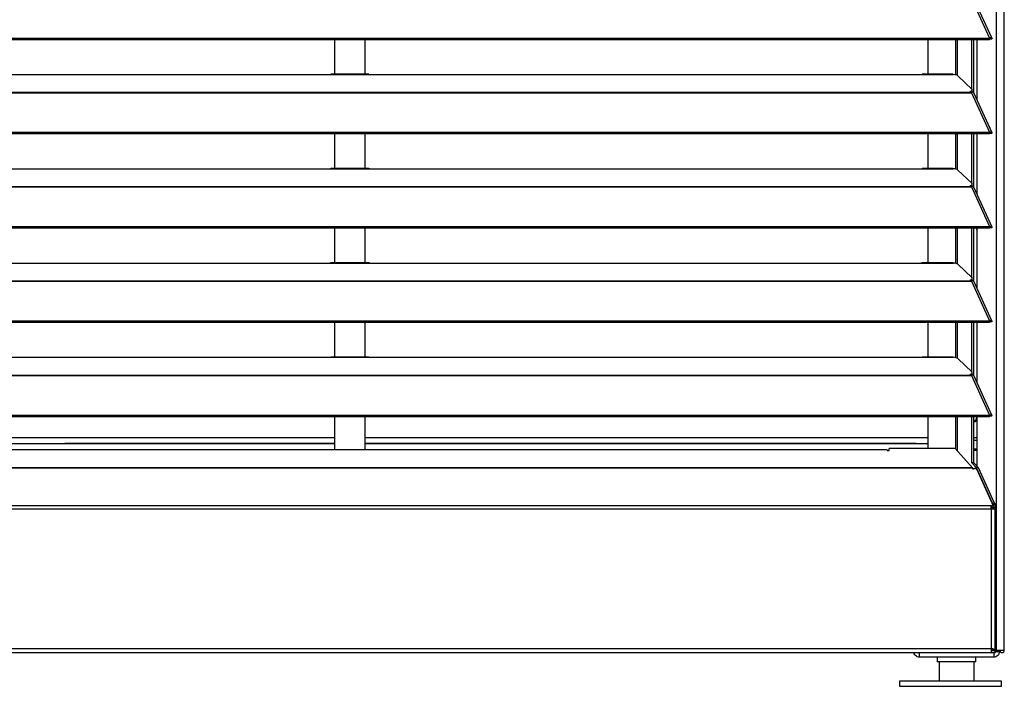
# Model space of a CAD drawing. Header units: millimetres. Extents: x 0 to 39025, y -31299 to 8400.
# Tile 305 of 373: x 14852 to 15335, y 1446 to 1773. Entities that reach past the tile are written whole.
import ezdxf

# ---------------------------------------------------------------- set-up
doc = ezdxf.new("R2010")
doc.units = ezdxf.units.MM

# ---------------------------------------------------------------- blocks, each defined once
blk = doc.blocks.new('*U56')
at = {"lineweight": 25}
for p, q in [((1118.1, 11.97), (1118.1, 2.5)), ((1135.1, 11.97), (1135.1, 2.5))]:
    blk.add_line(p, q, dxfattribs=at)
blk.add_lwpolyline([(1098.58, 0), (1148.6, 0), (1148.6, 2.5), (1098.58, 2.5)], close=True, dxfattribs=at)
for points in [[(1146.1, 17.6), (1146.1, 17.6), (1146.1, 1243.27), (1146.1, 1243.27)], [(1150, 17.6), (1150, 17.6), (1150, 1242.58), (1150, 1242.58)], [(1133.89, 337.34), (1133.89, 337.34), (1142.81, 317.92), (1142.81, 317.92)], [(1143.96, 317.94), (1143.96, 317.94), (1135.06, 337.33), (1135.06, 337.33)], [(184.7, 317.91), (184.7, 317.91), (1142.79, 317.91), (1142.79, 317.91)], [(184.7, 317.26), (184.7, 317.26), (1142.79, 317.26), (1142.79, 317.26)], [(821.5, 317.26), (821.5, 317.26), (821.5, 300.12), (821.5, 300.12)], [(836.5, 300.12), (836.5, 300.12), (836.5, 317.26), (836.5, 317.26)], [(1112.69, 300.12), (1112.69, 300.12), (1112.69, 317.26), (1112.69, 317.26)], [(1126.04, 317.26), (1126.04, 317.26), (1126.04, 299.88), (1126.04, 299.88)], [(1126.98, 299.54), (1126.98, 299.54), (1126.98, 317.26), (1126.98, 317.26)], [(1134.08, 292.81), (1134.08, 292.81), (1134.08, 317.26), (1134.08, 317.26)], [(1135.03, 291.09), (1135.03, 291.09), (1135.03, 317.26), (1135.03, 317.26)], [(1136.71, 287.49), (1136.71, 287.49), (1136.71, 317.26), (1136.71, 317.26)], [(1142.81, 317.92), (1142.81, 317.92), (1142.79, 317.91), (1142.79, 317.91)], [(1142.79, 317.26), (1142.79, 317.26), (1142.79, 317.91), (1142.79, 317.91)], [(1142.81, 317.26), (1142.81, 317.26), (1142.79, 317.26), (1142.79, 317.26)], [(1142.81, 317.26), (1142.81, 317.26), (1142.81, 317.92), (1142.81, 317.92)], [(1143.19, 317.57), (1143.19, 317.57), (1143.13, 317.55), (1143.13, 317.55)], [(1143.13, 317.55), (1143.13, 317.55), (1143.89, 317.54), (1143.89, 317.54)], [(247, 300.04), (247, 300.04), (818, 300.04), (818, 300.04)], [(818, 300.04), (818, 300.04), (840, 300.04), (840, 300.04)], [(838.31, 300.12), (838.31, 300.12), (819.66, 300.12), (819.66, 300.12)], [(840, 300.04), (840, 300.04), (1108, 300.04), (1108, 300.04)], [(1108, 300.04), (1108, 300.04), (1125, 300.04), (1125, 300.04)], [(1124.76, 300.12), (1124.76, 300.12), (1109.66, 300.12), (1109.66, 300.12)], [(1127.16, 299.41), (1127.16, 299.41), (1134.16, 292.73), (1134.16, 292.73)], [(184.7, 291.32), (184.7, 291.32), (1133.33, 291.32), (1133.33, 291.32)], [(184.7, 291.1), (184.7, 291.1), (1133.33, 291.1), (1133.33, 291.1)], [(1133.33, 291.76), (1133.33, 291.76), (1133.33, 291.32), (1133.33, 291.32)], [(1133.33, 291.1), (1133.33, 291.1), (1133.89, 291.1), (1133.89, 291.1)], [(1133.81, 291.1), (1133.81, 291.1), (1133.77, 291.15), (1133.77, 291.15)], [(1133.89, 291.11), (1133.89, 291.11), (1133.89, 291.1), (1133.89, 291.1)], [(1133.89, 291.1), (1133.89, 291.1), (1133.89, 291.11), (1133.89, 291.11)], [(1133.89, 291.1), (1133.89, 291.1), (1142.81, 271.68), (1142.81, 271.68)], [(1134.39, 291.28), (1134.39, 291.28), (1134.22, 291.45), (1134.22, 291.45)], [(1134.3, 291.68), (1134.3, 291.68), (1134.3, 292.44), (1134.3, 292.44)], [(1143.96, 271.7), (1143.96, 271.7), (1135.06, 291.09), (1135.06, 291.09)], [(184.7, 271.68), (184.7, 271.68), (1142.79, 271.68), (1142.79, 271.68)], [(184.7, 271.02), (184.7, 271.02), (1142.79, 271.02), (1142.79, 271.02)], [(821.5, 271.02), (821.5, 271.02), (821.5, 253.88), (821.5, 253.88)], [(836.5, 253.88), (836.5, 253.88), (836.5, 271.02), (836.5, 271.02)], [(1112.69, 253.88), (1112.69, 253.88), (1112.69, 271.02), (1112.69, 271.02)], [(1126.04, 271.02), (1126.04, 271.02), (1126.04, 253.65), (1126.04, 253.65)], [(1126.98, 253.3), (1126.98, 253.3), (1126.98, 271.02), (1126.98, 271.02)], [(1134.08, 246.57), (1134.08, 246.57), (1134.08, 271.02), (1134.08, 271.02)], [(1135.03, 244.85), (1135.03, 244.85), (1135.03, 271.02), (1135.03, 271.02)], [(1136.71, 241.25), (1136.71, 241.25), (1136.71, 271.02), (1136.71, 271.02)], [(1142.79, 271.02), (1142.79, 271.02), (1142.79, 271.68), (1142.79, 271.68)], [(1142.81, 271.68), (1142.81, 271.68), (1142.79, 271.68), (1142.79, 271.68)], [(1142.81, 271.03), (1142.81, 271.03), (1142.79, 271.02), (1142.79, 271.02)], [(1142.81, 271.03), (1142.81, 271.03), (1142.81, 271.68), (1142.81, 271.68)], [(1143.19, 271.33), (1143.19, 271.33), (1143.13, 271.31), (1143.13, 271.31)], [(1143.13, 271.31), (1143.13, 271.31), (1143.89, 271.31), (1143.89, 271.31)], [(247, 253.8), (247, 253.8), (818, 253.8), (818, 253.8)], [(818, 253.8), (818, 253.8), (840, 253.8), (840, 253.8)], [(838.31, 253.88), (838.31, 253.88), (819.66, 253.88), (819.66, 253.88)], [(840, 253.8), (840, 253.8), (1108, 253.8), (1108, 253.8)], [(1108, 253.8), (1108, 253.8), (1125, 253.8), (1125, 253.8)], [(1124.76, 253.88), (1124.76, 253.88), (1109.66, 253.88), (1109.66, 253.88)], [(1127.16, 253.18), (1127.16, 253.18), (1134.16, 246.5), (1134.16, 246.5)], [(184.7, 245.09), (184.7, 245.09), (1133.33, 245.09), (1133.33, 245.09)], [(184.7, 244.87), (184.7, 244.87), (1133.33, 244.87), (1133.33, 244.87)], [(1133.33, 245.53), (1133.33, 245.53), (1133.33, 245.09), (1133.33, 245.09)], [(1133.33, 244.87), (1133.33, 244.87), (1133.89, 244.87), (1133.89, 244.87)], [(1133.81, 244.87), (1133.81, 244.87), (1133.77, 244.92), (1133.77, 244.92)], [(1133.89, 244.87), (1133.89, 244.87), (1142.81, 225.44), (1142.81, 225.44)], [(1133.89, 244.87), (1133.89, 244.87), (1133.89, 244.87), (1133.89, 244.87)], [(1133.89, 244.87), (1133.89, 244.87), (1133.89, 244.87), (1133.89, 244.87)], [(1134.39, 245.04), (1134.39, 245.04), (1134.22, 245.22), (1134.22, 245.22)], [(1134.3, 245.45), (1134.3, 245.45), (1134.3, 246.21), (1134.3, 246.21)], [(1143.96, 225.46), (1143.96, 225.46), (1135.06, 244.86), (1135.06, 244.86)], [(184.7, 225.44), (184.7, 225.44), (1142.79, 225.44), (1142.79, 225.44)], [(184.7, 224.79), (184.7, 224.79), (1142.79, 224.79), (1142.79, 224.79)], [(821.5, 224.79), (821.5, 224.79), (821.5, 207.64), (821.5, 207.64)], [(836.5, 207.64), (836.5, 207.64), (836.5, 224.79), (836.5, 224.79)], [(1112.69, 207.64), (1112.69, 207.64), (1112.69, 224.79), (1112.69, 224.79)], [(1126.04, 224.79), (1126.04, 224.79), (1126.04, 207.41), (1126.04, 207.41)], [(1126.98, 207.06), (1126.98, 207.06), (1126.98, 224.79), (1126.98, 224.79)], [(1134.08, 200.34), (1134.08, 200.34), (1134.08, 224.79), (1134.08, 224.79)], [(1135.03, 198.61), (1135.03, 198.61), (1135.03, 224.79), (1135.03, 224.79)], [(1136.71, 195.02), (1136.71, 195.02), (1136.71, 224.79), (1136.71, 224.79)], [(1142.79, 224.79), (1142.79, 224.79), (1142.79, 225.44), (1142.79, 225.44)], [(1142.81, 225.44), (1142.81, 225.44), (1142.79, 225.44), (1142.79, 225.44)], [(1142.81, 224.79), (1142.81, 224.79), (1142.79, 224.79), (1142.79, 224.79)], [(1142.81, 224.79), (1142.81, 224.79), (1142.81, 225.44), (1142.81, 225.44)], [(1143.19, 225.1), (1143.19, 225.1), (1143.13, 225.07), (1143.13, 225.07)], [(1143.13, 225.07), (1143.13, 225.07), (1143.89, 225.07), (1143.89, 225.07)], [(247, 207.56), (247, 207.56), (818, 207.56), (818, 207.56)], [(818, 207.56), (818, 207.56), (840, 207.56), (840, 207.56)], [(838.31, 207.64), (838.31, 207.64), (819.66, 207.64), (819.66, 207.64)], [(840, 207.56), (840, 207.56), (1108, 207.56), (1108, 207.56)], [(1108, 207.56), (1108, 207.56), (1125, 207.56), (1125, 207.56)], [(1124.76, 207.64), (1124.76, 207.64), (1109.66, 207.64), (1109.66, 207.64)], [(1127.16, 206.95), (1127.16, 206.95), (1134.16, 200.26), (1134.16, 200.26)], [(184.7, 198.86), (184.7, 198.86), (1133.33, 198.86), (1133.33, 198.86)], [(184.7, 198.64), (184.7, 198.64), (1133.33, 198.64), (1133.33, 198.64)], [(1133.33, 199.29), (1133.33, 199.29), (1133.33, 198.86), (1133.33, 198.86)], [(1133.33, 198.64), (1133.33, 198.64), (1133.89, 198.64), (1133.89, 198.64)], [(1133.81, 198.64), (1133.81, 198.64), (1133.77, 198.68), (1133.77, 198.68)], [(1133.89, 198.64), (1133.89, 198.64), (1142.81, 179.21), (1142.81, 179.21)], [(1133.89, 198.64), (1133.89, 198.64), (1133.89, 198.64), (1133.89, 198.64)], [(1133.89, 198.64), (1133.89, 198.64), (1133.89, 198.64), (1133.89, 198.64)], [(1134.39, 198.81), (1134.39, 198.81), (1134.22, 198.98), (1134.22, 198.98)], [(1134.3, 199.21), (1134.3, 199.21), (1134.3, 199.98), (1134.3, 199.98)], [(1143.96, 179.23), (1143.96, 179.23), (1135.06, 198.62), (1135.06, 198.62)], [(184.7, 179.2), (184.7, 179.2), (1142.79, 179.2), (1142.79, 179.2)], [(1142.81, 179.21), (1142.81, 179.21), (1142.79, 179.2), (1142.79, 179.2)], [(1142.79, 178.55), (1142.79, 178.55), (1142.79, 179.2), (1142.79, 179.2)], [(1142.81, 178.55), (1142.81, 178.55), (1142.81, 179.21), (1142.81, 179.21)], [(1143.19, 178.86), (1143.19, 178.86), (1143.13, 178.84), (1143.13, 178.84)], [(1143.13, 178.84), (1143.13, 178.84), (1143.89, 178.84), (1143.89, 178.84)], [(184.7, 178.55), (184.7, 178.55), (1142.79, 178.55), (1142.79, 178.55)], [(821.5, 178.55), (821.5, 178.55), (821.5, 161.41), (821.5, 161.41)], [(836.5, 161.41), (836.5, 161.41), (836.5, 178.55), (836.5, 178.55)], [(1112.69, 161.41), (1112.69, 161.41), (1112.69, 178.55), (1112.69, 178.55)], [(1126.04, 178.55), (1126.04, 178.55), (1126.04, 161.18), (1126.04, 161.18)], [(1126.98, 160.83), (1126.98, 160.83), (1126.98, 178.55), (1126.98, 178.55)], [(1134.08, 154.11), (1134.08, 154.11), (1134.08, 178.55), (1134.08, 178.55)], [(1135.03, 152.38), (1135.03, 152.38), (1135.03, 178.55), (1135.03, 178.55)], [(1136.71, 148.78), (1136.71, 148.78), (1136.71, 178.55), (1136.71, 178.55)], [(1142.81, 178.55), (1142.81, 178.55), (1142.79, 178.55), (1142.79, 178.55)], [(247, 161.33), (247, 161.33), (818, 161.33), (818, 161.33)], [(818, 161.33), (818, 161.33), (840, 161.33), (840, 161.33)], [(838.31, 161.41), (838.31, 161.41), (819.66, 161.41), (819.66, 161.41)], [(840, 161.33), (840, 161.33), (1108, 161.33), (1108, 161.33)], [(1108, 161.33), (1108, 161.33), (1125, 161.33), (1125, 161.33)], [(1124.76, 161.41), (1124.76, 161.41), (1109.66, 161.41), (1109.66, 161.41)], [(1127.16, 160.71), (1127.16, 160.71), (1134.16, 154.03), (1134.16, 154.03)], [(184.7, 152.62), (184.7, 152.62), (1133.33, 152.62), (1133.33, 152.62)], [(184.7, 152.4), (184.7, 152.4), (1133.33, 152.4), (1133.33, 152.4)], [(1133.33, 153.05), (1133.33, 153.05), (1133.33, 152.62), (1133.33, 152.62)], [(1133.33, 152.4), (1133.33, 152.4), (1133.89, 152.4), (1133.89, 152.4)], [(1133.81, 152.4), (1133.81, 152.4), (1133.77, 152.44), (1133.77, 152.44)], [(1133.89, 152.41), (1133.89, 152.41), (1133.89, 152.4), (1133.89, 152.4)], [(1133.89, 152.4), (1133.89, 152.4), (1133.89, 152.41), (1133.89, 152.41)], [(1133.89, 152.4), (1133.89, 152.4), (1142.81, 132.97), (1142.81, 132.97)], [(1134.39, 152.58), (1134.39, 152.58), (1134.22, 152.75), (1134.22, 152.75)], [(1134.3, 152.97), (1134.3, 152.97), (1134.3, 153.74), (1134.3, 153.74)], [(1143.96, 133), (1143.96, 133), (1135.06, 152.38), (1135.06, 152.38)], [(184.7, 132.97), (184.7, 132.97), (1142.79, 132.97), (1142.79, 132.97)], [(184.7, 132.31), (184.7, 132.31), (1142.79, 132.31), (1142.79, 132.31)], [(821.5, 132.31), (821.5, 132.31), (821.5, 116), (821.5, 116)], [(836.5, 116), (836.5, 116), (836.5, 132.31), (836.5, 132.31)], [(1112.69, 116.66), (1112.69, 116.66), (1112.69, 132.31), (1112.69, 132.31)], [(1126.04, 132.31), (1126.04, 132.31), (1126.04, 116.49), (1126.04, 116.49)], [(1126.98, 116.15), (1126.98, 116.15), (1126.98, 132.31), (1126.98, 132.31)], [(1134.08, 109.58), (1134.08, 109.58), (1134.08, 132.31), (1134.08, 132.31)], [(1135.03, 109.58), (1135.03, 109.58), (1135.03, 132.31), (1135.03, 132.31)], [(1136.47, 131.92), (1136.47, 131.92), (1136.43, 132.31), (1136.43, 132.31)], [(1136.71, 107.86), (1136.71, 107.86), (1136.71, 132.31), (1136.71, 132.31)], [(1142.79, 132.31), (1142.79, 132.31), (1142.79, 132.97), (1142.79, 132.97)], [(1142.81, 132.97), (1142.81, 132.97), (1142.79, 132.97), (1142.79, 132.97)], [(1142.81, 132.32), (1142.81, 132.32), (1142.79, 132.31), (1142.79, 132.31)], [(1142.81, 132.32), (1142.81, 132.32), (1142.81, 132.97), (1142.81, 132.97)], [(1143.19, 132.63), (1143.19, 132.63), (1143.13, 132.61), (1143.13, 132.61)], [(1143.13, 132.61), (1143.13, 132.61), (1143.89, 132.61), (1143.89, 132.61)], [(272.5, 122.08), (272.5, 122.08), (821.5, 122.08), (821.5, 122.08)], [(836.5, 122.08), (836.5, 122.08), (1112.69, 122.08), (1112.69, 122.08)], [(1136.71, 121.88), (1136.71, 121.88), (1135.03, 121.88), (1135.03, 121.88)], [(1092.49, 116), (1092.49, 116), (277.11, 116), (277.11, 116)], [(279.51, 119.07), (279.51, 119.07), (821.5, 119.07), (821.5, 119.07)], [(688.76, 119.07), (688.76, 119.07), (689.12, 119.09), (689.12, 119.09)], [(821.5, 119.09), (821.5, 119.09), (689.13, 119.09), (689.13, 119.09)], [(689.13, 119.09), (689.13, 119.09), (689.13, 119.07), (689.13, 119.07)], [(1106.81, 119.09), (1106.81, 119.09), (836.5, 119.09), (836.5, 119.09)], [(836.5, 119.07), (836.5, 119.07), (1112.69, 119.07), (1112.69, 119.07)], [(1093.49, 115.59), (1093.49, 115.59), (1093.49, 116.66), (1093.49, 116.66)], [(1125.89, 116.66), (1125.89, 116.66), (1093.49, 116.66), (1093.49, 116.66)], [(1106.81, 119.09), (1106.81, 119.09), (1107.18, 119.07), (1107.18, 119.07)], [(1106.81, 119.07), (1106.81, 119.07), (1106.81, 119.09), (1106.81, 119.09)], [(1125.89, 116.66), (1125.89, 116.66), (1134.39, 107.2), (1134.39, 107.2)], [(1126.98, 115.44), (1126.98, 115.44), (1126.98, 116.15), (1126.98, 116.15)], [(1136.71, 120.47), (1136.71, 120.47), (1135.03, 120.47), (1135.03, 120.47)], [(1136.71, 116.23), (1136.71, 116.23), (1135.03, 116.23), (1135.03, 116.23)], [(1092.49, 115.9), (1092.49, 115.9), (277.11, 115.9), (277.11, 115.9)], [(1092.49, 115.9), (1092.49, 115.9), (1092.49, 115.59), (1092.49, 115.59)], [(1092.49, 115.59), (1092.49, 115.59), (1093.49, 115.59), (1093.49, 115.59)], [(1126.98, 115.63), (1126.98, 115.63), (1126.81, 115.63), (1126.81, 115.63)], [(1136.71, 115.63), (1136.71, 115.63), (1135.03, 115.63), (1135.03, 115.63)], [(1134.39, 107.2), (1134.39, 107.2), (184.7, 107.2), (184.7, 107.2)], [(1134.43, 106.93), (1134.43, 106.93), (184.7, 106.93), (184.7, 106.93)], [(1136.42, 107.2), (1136.42, 107.2), (1134.08, 109.58), (1134.08, 109.58)], [(1135.03, 109.58), (1135.03, 109.58), (1134.08, 109.58), (1134.08, 109.58)], [(1134.39, 107.2), (1134.39, 107.2), (1134.43, 106.93), (1134.43, 106.93)], [(1134.43, 106.93), (1134.43, 106.93), (1134.43, 106.64), (1134.43, 106.64)], [(1134.43, 106.64), (1134.43, 106.64), (1134.93, 106.64), (1134.93, 106.64)], [(1137.36, 107.2), (1137.36, 107.2), (1135.03, 109.58), (1135.03, 109.58)], [(1144.29, 89.83), (1144.29, 89.83), (1136.42, 107.2), (1136.42, 107.2)], [(1137.36, 107.2), (1137.36, 107.2), (1136.42, 107.2), (1136.42, 107.2)], [(1136.5, 106.32), (1136.5, 106.32), (1144.61, 88.54), (1144.61, 88.54)], [(1145.24, 89.83), (1145.24, 89.83), (1137.36, 107.2), (1137.36, 107.2)], [(1143.34, 88.54), (1143.34, 88.54), (192.51, 88.54), (192.51, 88.54)], [(1144.61, 88.54), (1144.61, 88.54), (1143.34, 88.54), (1143.34, 88.54)], [(1144.61, 87.72), (1144.61, 87.72), (1143.34, 87.72), (1143.34, 87.72)], [(1144.29, 89.83), (1144.29, 89.83), (1145.24, 89.83), (1145.24, 89.83)], [(1144.43, 89), (1144.43, 89), (1144.43, 88.94), (1144.43, 88.94)], [(1145.38, 89), (1145.38, 89), (1144.43, 89), (1144.43, 89)], [(1144.43, 87.72), (1144.43, 87.72), (1144.43, 87.17), (1144.43, 87.17)], [(1144.61, 87.72), (1144.61, 87.72), (1144.61, 88.54), (1144.61, 88.54)], [(1144.61, 87.82), (1144.61, 87.82), (1145.38, 87.82), (1145.38, 87.82)], [(1145.38, 89), (1145.38, 89), (1145.38, 87.82), (1145.38, 87.82)], [(1145.48, 17.65), (1145.48, 17.65), (1145.48, 87.61), (1145.48, 87.61)], [(1143.48, 86.9), (1143.48, 86.9), (192.51, 86.9), (192.51, 86.9)], [(1143.48, 86.9), (1143.48, 86.9), (1143.48, 18.56), (1143.48, 18.56)], [(192.51, 18.56), (192.51, 18.56), (1143.48, 18.56), (1143.48, 18.56)], [(192.51, 16.54), (192.51, 16.54), (1143.48, 16.54), (1143.48, 16.54)], [(1144.43, 17.65), (1144.43, 17.65), (1143.48, 17.65), (1143.48, 17.65)], [(1144.26, 17.6), (1144.26, 17.6), (1143.48, 17.6), (1143.48, 17.6)], [(1143.48, 17.55), (1143.48, 17.55), (1145.38, 17.55), (1145.38, 17.55)], [(1143.48, 16.54), (1143.48, 16.54), (1145.38, 16.54), (1145.38, 16.54)], [(1144.43, 17.94), (1144.43, 17.94), (1144.43, 17.65), (1144.43, 17.65)], [(1144.43, 17.65), (1144.43, 17.65), (1145.38, 17.65), (1145.38, 17.65)], [(1144.8, 17.6), (1144.8, 17.6), (1144.8, 17.55), (1144.8, 17.55)], [(1145.38, 17.55), (1145.38, 17.55), (1145.38, 16.54), (1145.38, 16.54)], [(1145.48, 16.63), (1145.48, 16.63), (1145.38, 16.61), (1145.38, 16.61)], [(1146.1, 17.6), (1146.1, 17.6), (1145.55, 17.6), (1145.55, 17.6)], [(1145.6, 17.6), (1145.6, 17.6), (1145.6, 17.05), (1145.6, 17.05)], [(1145.6, 17.05), (1145.6, 17.05), (1147.6, 17.05), (1147.6, 17.05)], [(1147.6, 17.6), (1147.6, 17.6), (1147.6, 17.05), (1147.6, 17.05)], [(1144.8, 14.23), (1144.8, 14.23), (1108.4, 14.23), (1108.4, 14.23)], [(1117.1, 14.23), (1117.1, 14.23), (1117.1, 11.97), (1117.1, 11.97)], [(1136.1, 11.97), (1136.1, 11.97), (1136.1, 14.23), (1136.1, 14.23)]]:
    blk.add_open_spline(points, degree=3, dxfattribs=at)
for points, knots in [([(1142.81, 317.92), (1142.81, 317.92), (1143.3, 318.12), (1143.3, 318.12), (1143.3, 318.12), (1143.71, 318.12), (1143.71, 318.12), (1143.71, 318.12), (1143.95, 317.96), (1143.95, 317.96), (1143.95, 317.96), (1143.97, 317.69), (1143.97, 317.69), (1143.97, 317.69), (1143.89, 317.54), (1143.89, 317.54)], [0, 0, 0, 0, 1, 1, 1, 2, 2, 2, 3, 3, 3, 4, 4, 4, 5, 5, 5, 5]), ([(1142.81, 317.26), (1142.81, 317.26), (1143.06, 317.51), (1143.06, 317.51), (1143.06, 317.51), (1143.22, 317.6), (1143.22, 317.6), (1143.22, 317.6), (1143.21, 317.59), (1143.21, 317.59)], [0, 0, 0, 0, 1, 1, 1, 2, 2, 2, 3, 3, 3, 3]), ([(818, 300.04), (818, 300.04), (819.12, 300.09), (819.12, 300.09), (819.12, 300.09), (819.66, 300.1), (819.66, 300.1)], [0, 0, 0, 0, 1, 1, 1, 2, 2, 2, 2]), ([(838.31, 300.1), (838.31, 300.1), (838.84, 300.09), (838.84, 300.09), (838.84, 300.09), (840, 300.04), (840, 300.04)], [0, 0, 0, 0, 1, 1, 1, 2, 2, 2, 2]), ([(1108, 300.04), (1108, 300.04), (1109.12, 300.09), (1109.12, 300.09), (1109.12, 300.09), (1109.66, 300.1), (1109.66, 300.1)], [0, 0, 0, 0, 1, 1, 1, 2, 2, 2, 2]), ([(1124.76, 300.09), (1124.76, 300.09), (1124.88, 300.1), (1124.88, 300.1), (1124.88, 300.1), (1124.96, 300.06), (1124.96, 300.06), (1124.96, 300.06), (1125, 300.04), (1125, 300.04)], [0, 0, 0, 0, 1, 1, 1, 2, 2, 2, 3, 3, 3, 3]), ([(1127.16, 299.41), (1127.16, 299.41), (1126.84, 299.63), (1126.84, 299.63), (1126.84, 299.63), (1126.34, 299.82), (1126.34, 299.82), (1126.34, 299.82), (1125.71, 299.95), (1125.71, 299.95), (1125.71, 299.95), (1125, 300.04), (1125, 300.04)], [0, 0, 0, 0, 1, 1, 1, 2, 2, 2, 3, 3, 3, 4, 4, 4, 4]), ([(1133.33, 291.76), (1133.33, 291.76), (1133.63, 291.86), (1133.63, 291.86), (1133.63, 291.86), (1133.88, 291.96), (1133.88, 291.96), (1133.88, 291.96), (1134.07, 292.08), (1134.07, 292.08), (1134.07, 292.08), (1134.21, 292.21), (1134.21, 292.21), (1134.21, 292.21), (1134.29, 292.34), (1134.29, 292.34), (1134.29, 292.34), (1134.3, 292.47), (1134.3, 292.47), (1134.3, 292.47), (1134.26, 292.61), (1134.26, 292.61), (1134.26, 292.61), (1134.16, 292.73), (1134.16, 292.73)], [0, 0, 0, 0, 1, 1, 1, 2, 2, 2, 3, 3, 3, 4, 4, 4, 5, 5, 5, 6, 6, 6, 7, 7, 7, 8, 8, 8, 8]), ([(1133.33, 291.32), (1133.33, 291.32), (1133.33, 291.31), (1133.33, 291.31), (1133.33, 291.31), (1133.33, 291.29), (1133.33, 291.29), (1133.33, 291.29), (1133.33, 291.26), (1133.33, 291.26), (1133.33, 291.26), (1133.33, 291.23), (1133.33, 291.23), (1133.33, 291.23), (1133.33, 291.2), (1133.33, 291.2), (1133.33, 291.2), (1133.33, 291.17), (1133.33, 291.17), (1133.33, 291.17), (1133.33, 291.14), (1133.33, 291.14), (1133.33, 291.14), (1133.33, 291.1), (1133.33, 291.1)], [0, 0, 0, 0, 1, 1, 1, 2, 2, 2, 3, 3, 3, 4, 4, 4, 5, 5, 5, 6, 6, 6, 7, 7, 7, 8, 8, 8, 8]), ([(1134.3, 291.68), (1134.3, 291.68), (1134.29, 291.57), (1134.29, 291.57), (1134.29, 291.57), (1134.21, 291.44), (1134.21, 291.44), (1134.21, 291.44), (1134.07, 291.32), (1134.07, 291.32), (1134.07, 291.32), (1133.88, 291.2), (1133.88, 291.2), (1133.88, 291.2), (1133.67, 291.1), (1133.67, 291.1)], [0, 0, 0, 0, 1, 1, 1, 2, 2, 2, 3, 3, 3, 4, 4, 4, 5, 5, 5, 5]), ([(1135.04, 291.08), (1135.04, 291.08), (1134.95, 291.22), (1134.95, 291.22), (1134.95, 291.22), (1134.62, 291.32), (1134.62, 291.32), (1134.62, 291.32), (1134.17, 291.24), (1134.17, 291.24), (1134.17, 291.24), (1133.89, 291.11), (1133.89, 291.11)], [0, 0, 0, 0, 1, 1, 1, 2, 2, 2, 3, 3, 3, 4, 4, 4, 4]), ([(1142.81, 271.68), (1142.81, 271.68), (1143.3, 271.88), (1143.3, 271.88), (1143.3, 271.88), (1143.71, 271.89), (1143.71, 271.89), (1143.71, 271.89), (1143.95, 271.73), (1143.95, 271.73), (1143.95, 271.73), (1143.97, 271.45), (1143.97, 271.45), (1143.97, 271.45), (1143.89, 271.31), (1143.89, 271.31)], [0, 0, 0, 0, 1, 1, 1, 2, 2, 2, 3, 3, 3, 4, 4, 4, 5, 5, 5, 5]), ([(1142.81, 271.03), (1142.81, 271.03), (1143.06, 271.28), (1143.06, 271.28), (1143.06, 271.28), (1143.22, 271.37), (1143.22, 271.37), (1143.22, 271.37), (1143.21, 271.35), (1143.21, 271.35)], [0, 0, 0, 0, 1, 1, 1, 2, 2, 2, 3, 3, 3, 3]), ([(818, 253.8), (818, 253.8), (819.12, 253.85), (819.12, 253.85), (819.12, 253.85), (819.66, 253.86), (819.66, 253.86)], [0, 0, 0, 0, 1, 1, 1, 2, 2, 2, 2]), ([(838.31, 253.86), (838.31, 253.86), (838.84, 253.86), (838.84, 253.86), (838.84, 253.86), (840, 253.8), (840, 253.8)], [0, 0, 0, 0, 1, 1, 1, 2, 2, 2, 2]), ([(1108, 253.8), (1108, 253.8), (1109.12, 253.85), (1109.12, 253.85), (1109.12, 253.85), (1109.66, 253.86), (1109.66, 253.86)], [0, 0, 0, 0, 1, 1, 1, 2, 2, 2, 2]), ([(1124.76, 253.86), (1124.76, 253.86), (1124.88, 253.86), (1124.88, 253.86), (1124.88, 253.86), (1124.96, 253.82), (1124.96, 253.82), (1124.96, 253.82), (1125, 253.8), (1125, 253.8)], [0, 0, 0, 0, 1, 1, 1, 2, 2, 2, 3, 3, 3, 3]), ([(1127.16, 253.18), (1127.16, 253.18), (1126.84, 253.4), (1126.84, 253.4), (1126.84, 253.4), (1126.34, 253.58), (1126.34, 253.58), (1126.34, 253.58), (1125.71, 253.72), (1125.71, 253.72), (1125.71, 253.72), (1125, 253.8), (1125, 253.8)], [0, 0, 0, 0, 1, 1, 1, 2, 2, 2, 3, 3, 3, 4, 4, 4, 4]), ([(1133.33, 245.53), (1133.33, 245.53), (1133.63, 245.62), (1133.63, 245.62), (1133.63, 245.62), (1133.88, 245.73), (1133.88, 245.73), (1133.88, 245.73), (1134.07, 245.84), (1134.07, 245.84), (1134.07, 245.84), (1134.21, 245.97), (1134.21, 245.97), (1134.21, 245.97), (1134.29, 246.11), (1134.29, 246.11), (1134.29, 246.11), (1134.3, 246.23), (1134.3, 246.23), (1134.3, 246.23), (1134.26, 246.37), (1134.26, 246.37), (1134.26, 246.37), (1134.16, 246.5), (1134.16, 246.5)], [0, 0, 0, 0, 1, 1, 1, 2, 2, 2, 3, 3, 3, 4, 4, 4, 5, 5, 5, 6, 6, 6, 7, 7, 7, 8, 8, 8, 8]), ([(1133.33, 245.09), (1133.33, 245.09), (1133.33, 245.07), (1133.33, 245.07), (1133.33, 245.07), (1133.33, 245.05), (1133.33, 245.05), (1133.33, 245.05), (1133.33, 245.02), (1133.33, 245.02), (1133.33, 245.02), (1133.33, 245), (1133.33, 245), (1133.33, 245), (1133.33, 244.97), (1133.33, 244.97), (1133.33, 244.97), (1133.33, 244.94), (1133.33, 244.94), (1133.33, 244.94), (1133.33, 244.91), (1133.33, 244.91), (1133.33, 244.91), (1133.33, 244.87), (1133.33, 244.87)], [0, 0, 0, 0, 1, 1, 1, 2, 2, 2, 3, 3, 3, 4, 4, 4, 5, 5, 5, 6, 6, 6, 7, 7, 7, 8, 8, 8, 8]), ([(1134.3, 245.45), (1134.3, 245.45), (1134.29, 245.34), (1134.29, 245.34), (1134.29, 245.34), (1134.21, 245.21), (1134.21, 245.21), (1134.21, 245.21), (1134.07, 245.09), (1134.07, 245.09), (1134.07, 245.09), (1133.88, 244.97), (1133.88, 244.97), (1133.88, 244.97), (1133.67, 244.87), (1133.67, 244.87)], [0, 0, 0, 0, 1, 1, 1, 2, 2, 2, 3, 3, 3, 4, 4, 4, 5, 5, 5, 5]), ([(1135.04, 244.84), (1135.04, 244.84), (1134.95, 244.99), (1134.95, 244.99), (1134.95, 244.99), (1134.62, 245.09), (1134.62, 245.09), (1134.62, 245.09), (1134.17, 245), (1134.17, 245), (1134.17, 245), (1133.89, 244.87), (1133.89, 244.87)], [0, 0, 0, 0, 1, 1, 1, 2, 2, 2, 3, 3, 3, 4, 4, 4, 4]), ([(1136.09, 224.79), (1136.09, 224.79), (1136.19, 224.56), (1136.19, 224.56), (1136.19, 224.56), (1136.71, 223.66), (1136.71, 223.66)], [0, 0, 0, 0, 1, 1, 1, 2, 2, 2, 2]), ([(1142.81, 225.44), (1142.81, 225.44), (1143.3, 225.65), (1143.3, 225.65), (1143.3, 225.65), (1143.71, 225.65), (1143.71, 225.65), (1143.71, 225.65), (1143.95, 225.49), (1143.95, 225.49), (1143.95, 225.49), (1143.97, 225.22), (1143.97, 225.22), (1143.97, 225.22), (1143.89, 225.07), (1143.89, 225.07)], [0, 0, 0, 0, 1, 1, 1, 2, 2, 2, 3, 3, 3, 4, 4, 4, 5, 5, 5, 5]), ([(1142.81, 224.79), (1142.81, 224.79), (1143.06, 225.04), (1143.06, 225.04), (1143.06, 225.04), (1143.22, 225.13), (1143.22, 225.13), (1143.22, 225.13), (1143.21, 225.12), (1143.21, 225.12)], [0, 0, 0, 0, 1, 1, 1, 2, 2, 2, 3, 3, 3, 3]), ([(818, 207.56), (818, 207.56), (819.12, 207.62), (819.12, 207.62), (819.12, 207.62), (819.66, 207.62), (819.66, 207.62)], [0, 0, 0, 0, 1, 1, 1, 2, 2, 2, 2]), ([(838.31, 207.63), (838.31, 207.63), (838.84, 207.62), (838.84, 207.62), (838.84, 207.62), (840, 207.56), (840, 207.56)], [0, 0, 0, 0, 1, 1, 1, 2, 2, 2, 2]), ([(1108, 207.56), (1108, 207.56), (1109.12, 207.62), (1109.12, 207.62), (1109.12, 207.62), (1109.66, 207.62), (1109.66, 207.62)], [0, 0, 0, 0, 1, 1, 1, 2, 2, 2, 2]), ([(1124.76, 207.62), (1124.76, 207.62), (1124.88, 207.63), (1124.88, 207.63), (1124.88, 207.63), (1124.96, 207.59), (1124.96, 207.59), (1124.96, 207.59), (1125, 207.56), (1125, 207.56)], [0, 0, 0, 0, 1, 1, 1, 2, 2, 2, 3, 3, 3, 3]), ([(1127.16, 206.95), (1127.16, 206.95), (1126.84, 207.16), (1126.84, 207.16), (1126.84, 207.16), (1126.34, 207.34), (1126.34, 207.34), (1126.34, 207.34), (1125.71, 207.49), (1125.71, 207.49), (1125.71, 207.49), (1125, 207.56), (1125, 207.56)], [0, 0, 0, 0, 1, 1, 1, 2, 2, 2, 3, 3, 3, 4, 4, 4, 4]), ([(1133.33, 199.29), (1133.33, 199.29), (1133.63, 199.39), (1133.63, 199.39), (1133.63, 199.39), (1133.88, 199.49), (1133.88, 199.49), (1133.88, 199.49), (1134.07, 199.61), (1134.07, 199.61), (1134.07, 199.61), (1134.21, 199.73), (1134.21, 199.73), (1134.21, 199.73), (1134.29, 199.87), (1134.29, 199.87), (1134.29, 199.87), (1134.3, 200), (1134.3, 200), (1134.3, 200), (1134.26, 200.13), (1134.26, 200.13), (1134.26, 200.13), (1134.16, 200.26), (1134.16, 200.26)], [0, 0, 0, 0, 1, 1, 1, 2, 2, 2, 3, 3, 3, 4, 4, 4, 5, 5, 5, 6, 6, 6, 7, 7, 7, 8, 8, 8, 8]), ([(1133.33, 198.86), (1133.33, 198.86), (1133.33, 198.83), (1133.33, 198.83), (1133.33, 198.83), (1133.33, 198.81), (1133.33, 198.81), (1133.33, 198.81), (1133.33, 198.79), (1133.33, 198.79), (1133.33, 198.79), (1133.33, 198.76), (1133.33, 198.76), (1133.33, 198.76), (1133.33, 198.73), (1133.33, 198.73), (1133.33, 198.73), (1133.33, 198.71), (1133.33, 198.71), (1133.33, 198.71), (1133.33, 198.67), (1133.33, 198.67), (1133.33, 198.67), (1133.33, 198.64), (1133.33, 198.64)], [0, 0, 0, 0, 1, 1, 1, 2, 2, 2, 3, 3, 3, 4, 4, 4, 5, 5, 5, 6, 6, 6, 7, 7, 7, 8, 8, 8, 8]), ([(1134.3, 199.21), (1134.3, 199.21), (1134.29, 199.1), (1134.29, 199.1), (1134.29, 199.1), (1134.21, 198.98), (1134.21, 198.98), (1134.21, 198.98), (1134.07, 198.85), (1134.07, 198.85), (1134.07, 198.85), (1133.88, 198.73), (1133.88, 198.73), (1133.88, 198.73), (1133.67, 198.64), (1133.67, 198.64)], [0, 0, 0, 0, 1, 1, 1, 2, 2, 2, 3, 3, 3, 4, 4, 4, 5, 5, 5, 5]), ([(1135.04, 198.61), (1135.04, 198.61), (1134.95, 198.75), (1134.95, 198.75), (1134.95, 198.75), (1134.62, 198.85), (1134.62, 198.85), (1134.62, 198.85), (1134.17, 198.77), (1134.17, 198.77), (1134.17, 198.77), (1133.89, 198.64), (1133.89, 198.64)], [0, 0, 0, 0, 1, 1, 1, 2, 2, 2, 3, 3, 3, 4, 4, 4, 4]), ([(1142.81, 179.21), (1142.81, 179.21), (1143.3, 179.42), (1143.3, 179.42), (1143.3, 179.42), (1143.71, 179.42), (1143.71, 179.42), (1143.71, 179.42), (1143.95, 179.25), (1143.95, 179.25), (1143.95, 179.25), (1143.97, 178.98), (1143.97, 178.98), (1143.97, 178.98), (1143.89, 178.84), (1143.89, 178.84)], [0, 0, 0, 0, 1, 1, 1, 2, 2, 2, 3, 3, 3, 4, 4, 4, 5, 5, 5, 5]), ([(1142.81, 178.55), (1142.81, 178.55), (1143.06, 178.81), (1143.06, 178.81), (1143.06, 178.81), (1143.22, 178.89), (1143.22, 178.89), (1143.22, 178.89), (1143.21, 178.89), (1143.21, 178.89)], [0, 0, 0, 0, 1, 1, 1, 2, 2, 2, 3, 3, 3, 3]), ([(818, 161.33), (818, 161.33), (819.12, 161.38), (819.12, 161.38), (819.12, 161.38), (819.66, 161.38), (819.66, 161.38)], [0, 0, 0, 0, 1, 1, 1, 2, 2, 2, 2]), ([(838.31, 161.39), (838.31, 161.39), (838.84, 161.38), (838.84, 161.38), (838.84, 161.38), (840, 161.33), (840, 161.33)], [0, 0, 0, 0, 1, 1, 1, 2, 2, 2, 2]), ([(1108, 161.33), (1108, 161.33), (1109.12, 161.38), (1109.12, 161.38), (1109.12, 161.38), (1109.66, 161.38), (1109.66, 161.38)], [0, 0, 0, 0, 1, 1, 1, 2, 2, 2, 2]), ([(1124.76, 161.38), (1124.76, 161.38), (1124.88, 161.39), (1124.88, 161.39), (1124.88, 161.39), (1124.96, 161.35), (1124.96, 161.35), (1124.96, 161.35), (1125, 161.33), (1125, 161.33)], [0, 0, 0, 0, 1, 1, 1, 2, 2, 2, 3, 3, 3, 3]), ([(1127.16, 160.71), (1127.16, 160.71), (1126.84, 160.93), (1126.84, 160.93), (1126.84, 160.93), (1126.34, 161.11), (1126.34, 161.11), (1126.34, 161.11), (1125.71, 161.25), (1125.71, 161.25), (1125.71, 161.25), (1125, 161.33), (1125, 161.33)], [0, 0, 0, 0, 1, 1, 1, 2, 2, 2, 3, 3, 3, 4, 4, 4, 4]), ([(1133.33, 153.05), (1133.33, 153.05), (1133.63, 153.15), (1133.63, 153.15), (1133.63, 153.15), (1133.88, 153.26), (1133.88, 153.26), (1133.88, 153.26), (1134.07, 153.38), (1134.07, 153.38), (1134.07, 153.38), (1134.21, 153.5), (1134.21, 153.5), (1134.21, 153.5), (1134.29, 153.63), (1134.29, 153.63), (1134.29, 153.63), (1134.3, 153.77), (1134.3, 153.77), (1134.3, 153.77), (1134.26, 153.9), (1134.26, 153.9), (1134.26, 153.9), (1134.16, 154.03), (1134.16, 154.03)], [0, 0, 0, 0, 1, 1, 1, 2, 2, 2, 3, 3, 3, 4, 4, 4, 5, 5, 5, 6, 6, 6, 7, 7, 7, 8, 8, 8, 8]), ([(1133.33, 152.62), (1133.33, 152.62), (1133.33, 152.6), (1133.33, 152.6), (1133.33, 152.6), (1133.33, 152.58), (1133.33, 152.58), (1133.33, 152.58), (1133.33, 152.55), (1133.33, 152.55), (1133.33, 152.55), (1133.33, 152.53), (1133.33, 152.53), (1133.33, 152.53), (1133.33, 152.5), (1133.33, 152.5), (1133.33, 152.5), (1133.33, 152.47), (1133.33, 152.47), (1133.33, 152.47), (1133.33, 152.43), (1133.33, 152.43), (1133.33, 152.43), (1133.33, 152.4), (1133.33, 152.4)], [0, 0, 0, 0, 1, 1, 1, 2, 2, 2, 3, 3, 3, 4, 4, 4, 5, 5, 5, 6, 6, 6, 7, 7, 7, 8, 8, 8, 8]), ([(1134.3, 152.97), (1134.3, 152.97), (1134.29, 152.87), (1134.29, 152.87), (1134.29, 152.87), (1134.21, 152.74), (1134.21, 152.74), (1134.21, 152.74), (1134.07, 152.61), (1134.07, 152.61), (1134.07, 152.61), (1133.88, 152.5), (1133.88, 152.5), (1133.88, 152.5), (1133.67, 152.4), (1133.67, 152.4)], [0, 0, 0, 0, 1, 1, 1, 2, 2, 2, 3, 3, 3, 4, 4, 4, 5, 5, 5, 5]), ([(1135.04, 152.37), (1135.04, 152.37), (1134.95, 152.52), (1134.95, 152.52), (1134.95, 152.52), (1134.62, 152.61), (1134.62, 152.61), (1134.62, 152.61), (1134.17, 152.53), (1134.17, 152.53), (1134.17, 152.53), (1133.89, 152.41), (1133.89, 152.41)], [0, 0, 0, 0, 1, 1, 1, 2, 2, 2, 3, 3, 3, 4, 4, 4, 4]), ([(1135.03, 130.24), (1135.03, 130.24), (1135.42, 130.35), (1135.42, 130.35), (1135.42, 130.35), (1135.97, 130.72), (1135.97, 130.72), (1135.97, 130.72), (1136.34, 131.27), (1136.34, 131.27), (1136.34, 131.27), (1136.47, 131.92), (1136.47, 131.92)], [0, 0, 0, 0, 1, 1, 1, 2, 2, 2, 3, 3, 3, 4, 4, 4, 4]), ([(1135.03, 129.68), (1135.03, 129.68), (1135.63, 129.84), (1135.63, 129.84), (1135.63, 129.84), (1136.36, 130.33), (1136.36, 130.33), (1136.36, 130.33), (1136.71, 130.79), (1136.71, 130.79)], [0, 0, 0, 0, 1, 1, 1, 2, 2, 2, 3, 3, 3, 3]), ([(1142.81, 132.97), (1142.81, 132.97), (1143.3, 133.18), (1143.3, 133.18), (1143.3, 133.18), (1143.71, 133.19), (1143.71, 133.19), (1143.71, 133.19), (1143.95, 133.02), (1143.95, 133.02), (1143.95, 133.02), (1143.97, 132.75), (1143.97, 132.75), (1143.97, 132.75), (1143.89, 132.61), (1143.89, 132.61)], [0, 0, 0, 0, 1, 1, 1, 2, 2, 2, 3, 3, 3, 4, 4, 4, 5, 5, 5, 5]), ([(1142.81, 132.32), (1142.81, 132.32), (1143.06, 132.58), (1143.06, 132.58), (1143.06, 132.58), (1143.22, 132.66), (1143.22, 132.66), (1143.22, 132.66), (1143.21, 132.65), (1143.21, 132.65)], [0, 0, 0, 0, 1, 1, 1, 2, 2, 2, 3, 3, 3, 3]), ([(1092.49, 116), (1092.49, 116), (1092.49, 116), (1092.49, 116), (1092.49, 116), (1092.49, 115.9), (1092.49, 115.9)], [0, 0, 0, 0, 1, 1, 1, 2, 2, 2, 2]), ([(1126.34, 116.15), (1126.34, 116.15), (1126.34, 116.15), (1126.34, 116.15), (1126.34, 116.15), (1126.49, 116.15), (1126.49, 116.15), (1126.49, 116.15), (1126.62, 116.15), (1126.62, 116.15), (1126.62, 116.15), (1126.74, 116.15), (1126.74, 116.15), (1126.74, 116.15), (1126.84, 116.15), (1126.84, 116.15), (1126.84, 116.15), (1126.93, 116.15), (1126.93, 116.15), (1126.93, 116.15), (1126.98, 116.15), (1126.98, 116.15)], [0, 0, 0, 0, 1, 1, 1, 2, 2, 2, 3, 3, 3, 4, 4, 4, 5, 5, 5, 6, 6, 6, 7, 7, 7, 7]), ([(1136.5, 106.32), (1136.5, 106.32), (1136.41, 106.46), (1136.41, 106.46), (1136.41, 106.46), (1136.27, 106.57), (1136.27, 106.57), (1136.27, 106.57), (1136.08, 106.66), (1136.08, 106.66), (1136.08, 106.66), (1135.86, 106.73), (1135.86, 106.73), (1135.86, 106.73), (1135.62, 106.76), (1135.62, 106.76), (1135.62, 106.76), (1135.37, 106.75), (1135.37, 106.75), (1135.37, 106.75), (1135.14, 106.71), (1135.14, 106.71), (1135.14, 106.71), (1134.93, 106.64), (1134.93, 106.64)], [0, 0, 0, 0, 1, 1, 1, 2, 2, 2, 3, 3, 3, 4, 4, 4, 5, 5, 5, 6, 6, 6, 7, 7, 7, 8, 8, 8, 8]), ([(1143.34, 88.54), (1143.34, 88.54), (1143.37, 88.22), (1143.37, 88.22), (1143.37, 88.22), (1143.41, 87.82), (1143.41, 87.82), (1143.41, 87.82), (1143.45, 87.37), (1143.45, 87.37), (1143.45, 87.37), (1143.48, 86.9), (1143.48, 86.9)], [0, 0, 0, 0, 1, 1, 1, 2, 2, 2, 3, 3, 3, 4, 4, 4, 4]), ([(1144.43, 89), (1144.43, 89), (1144.43, 89.12), (1144.43, 89.12), (1144.43, 89.12), (1144.42, 89.24), (1144.42, 89.24), (1144.42, 89.24), (1144.41, 89.36), (1144.41, 89.36), (1144.41, 89.36), (1144.39, 89.47), (1144.39, 89.47), (1144.39, 89.47), (1144.38, 89.57), (1144.38, 89.57), (1144.38, 89.57), (1144.35, 89.67), (1144.35, 89.67), (1144.35, 89.67), (1144.32, 89.76), (1144.32, 89.76), (1144.32, 89.76), (1144.29, 89.83), (1144.29, 89.83)], [0, 0, 0, 0, 1, 1, 1, 2, 2, 2, 3, 3, 3, 4, 4, 4, 5, 5, 5, 6, 6, 6, 7, 7, 7, 8, 8, 8, 8]), ([(1144.48, 87.61), (1144.48, 87.61), (1144.46, 87.36), (1144.46, 87.36), (1144.46, 87.36), (1144.42, 87.13), (1144.42, 87.13), (1144.42, 87.13), (1144.34, 86.9), (1144.34, 86.9)], [0, 0, 0, 0, 1, 1, 1, 2, 2, 2, 3, 3, 3, 3]), ([(1144.47, 87.72), (1144.47, 87.72), (1144.48, 87.68), (1144.48, 87.68), (1144.48, 87.68), (1144.48, 87.61), (1144.48, 87.61)], [0, 0, 0, 0, 1, 1, 1, 2, 2, 2, 2]), ([(1145.48, 87.61), (1145.48, 87.61), (1145.1, 87.61), (1145.1, 87.61), (1145.1, 87.61), (1144.79, 87.61), (1144.79, 87.61), (1144.79, 87.61), (1144.48, 87.61), (1144.48, 87.61)], [0, 0, 0, 0, 1, 1, 1, 2, 2, 2, 3, 3, 3, 3]), ([(1145.48, 87.61), (1145.48, 87.61), (1145.45, 87.36), (1145.45, 87.36), (1145.45, 87.36), (1145.36, 87.13), (1145.36, 87.13), (1145.36, 87.13), (1145.21, 86.9), (1145.21, 86.9)], [0, 0, 0, 0, 1, 1, 1, 2, 2, 2, 3, 3, 3, 3]), ([(1145.24, 89.83), (1145.24, 89.83), (1145.27, 89.76), (1145.27, 89.76), (1145.27, 89.76), (1145.3, 89.67), (1145.3, 89.67), (1145.3, 89.67), (1145.32, 89.57), (1145.32, 89.57), (1145.32, 89.57), (1145.34, 89.47), (1145.34, 89.47), (1145.34, 89.47), (1145.36, 89.36), (1145.36, 89.36), (1145.36, 89.36), (1145.37, 89.24), (1145.37, 89.24), (1145.37, 89.24), (1145.38, 89.12), (1145.38, 89.12), (1145.38, 89.12), (1145.38, 89), (1145.38, 89)], [0, 0, 0, 0, 1, 1, 1, 2, 2, 2, 3, 3, 3, 4, 4, 4, 5, 5, 5, 6, 6, 6, 7, 7, 7, 8, 8, 8, 8]), ([(1145.38, 87.82), (1145.38, 87.82), (1145.43, 87.75), (1145.43, 87.75), (1145.43, 87.75), (1145.47, 87.68), (1145.47, 87.68), (1145.47, 87.68), (1145.48, 87.61), (1145.48, 87.61)], [0, 0, 0, 0, 1, 1, 1, 2, 2, 2, 3, 3, 3, 3]), ([(1145.21, 86.9), (1145.21, 86.9), (1145.07, 86.9), (1145.07, 86.9), (1145.07, 86.9), (1144.89, 86.9), (1144.89, 86.9), (1144.89, 86.9), (1144.69, 86.9), (1144.69, 86.9), (1144.69, 86.9), (1144.48, 86.9), (1144.48, 86.9), (1144.48, 86.9), (1144.24, 86.9), (1144.24, 86.9), (1144.24, 86.9), (1144, 86.9), (1144, 86.9), (1144, 86.9), (1143.74, 86.9), (1143.74, 86.9), (1143.74, 86.9), (1143.48, 86.9), (1143.48, 86.9)], [0, 0, 0, 0, 1, 1, 1, 2, 2, 2, 3, 3, 3, 4, 4, 4, 5, 5, 5, 6, 6, 6, 7, 7, 7, 8, 8, 8, 8]), ([(1108.4, 14.23), (1108.4, 14.23), (1107.86, 14.29), (1107.86, 14.29), (1107.86, 14.29), (1107.33, 14.44), (1107.33, 14.44), (1107.33, 14.44), (1106.85, 14.71), (1106.85, 14.71), (1106.85, 14.71), (1106.42, 15.05), (1106.42, 15.05), (1106.42, 15.05), (1106.07, 15.49), (1106.07, 15.49), (1106.07, 15.49), (1105.81, 15.97), (1105.81, 15.97), (1105.81, 15.97), (1105.66, 16.5), (1105.66, 16.5), (1105.66, 16.5), (1105.65, 16.54), (1105.65, 16.54)], [0, 0, 0, 0, 1, 1, 1, 2, 2, 2, 3, 3, 3, 4, 4, 4, 5, 5, 5, 6, 6, 6, 7, 7, 7, 8, 8, 8, 8]), ([(1108.4, 16.25), (1108.4, 16.25), (1108.25, 16.26), (1108.25, 16.26), (1108.25, 16.26), (1108.1, 16.3), (1108.1, 16.3), (1108.1, 16.3), (1107.96, 16.38), (1107.96, 16.38), (1107.96, 16.38), (1107.84, 16.48), (1107.84, 16.48), (1107.84, 16.48), (1107.78, 16.54), (1107.78, 16.54)], [0, 0, 0, 0, 1, 1, 1, 2, 2, 2, 3, 3, 3, 4, 4, 4, 5, 5, 5, 5]), ([(1108.4, 14.23), (1108.4, 14.23), (1108.4, 14.29), (1108.4, 14.29), (1108.4, 14.29), (1108.4, 14.44), (1108.4, 14.44), (1108.4, 14.44), (1108.4, 14.71), (1108.4, 14.71), (1108.4, 14.71), (1108.4, 15.05), (1108.4, 15.05), (1108.4, 15.05), (1108.4, 15.49), (1108.4, 15.49), (1108.4, 15.49), (1108.4, 15.97), (1108.4, 15.97), (1108.4, 15.97), (1108.4, 16.5), (1108.4, 16.5), (1108.4, 16.5), (1108.4, 16.54), (1108.4, 16.54)], [0, 0, 0, 0, 1, 1, 1, 2, 2, 2, 3, 3, 3, 4, 4, 4, 5, 5, 5, 6, 6, 6, 7, 7, 7, 8, 8, 8, 8]), ([(1143.48, 18.56), (1143.48, 18.56), (1143.48, 18.16), (1143.48, 18.16), (1143.48, 18.16), (1143.48, 17.78), (1143.48, 17.78), (1143.48, 17.78), (1143.48, 17.44), (1143.48, 17.44), (1143.48, 17.44), (1143.48, 17.13), (1143.48, 17.13), (1143.48, 17.13), (1143.48, 16.88), (1143.48, 16.88), (1143.48, 16.88), (1143.48, 16.7), (1143.48, 16.7), (1143.48, 16.7), (1143.48, 16.59), (1143.48, 16.59), (1143.48, 16.59), (1143.48, 16.54), (1143.48, 16.54)], [0, 0, 0, 0, 1, 1, 1, 2, 2, 2, 3, 3, 3, 4, 4, 4, 5, 5, 5, 6, 6, 6, 7, 7, 7, 8, 8, 8, 8]), ([(1145.38, 17.65), (1145.38, 17.65), (1145.47, 17.76), (1145.47, 17.76), (1145.47, 17.76), (1145.46, 17.88), (1145.46, 17.88), (1145.46, 17.88), (1145.33, 17.99), (1145.33, 17.99), (1145.33, 17.99), (1145.1, 18.1), (1145.1, 18.1), (1145.1, 18.1), (1144.78, 18.22), (1144.78, 18.22), (1144.78, 18.22), (1144.38, 18.33), (1144.38, 18.33), (1144.38, 18.33), (1143.95, 18.44), (1143.95, 18.44), (1143.95, 18.44), (1143.48, 18.56), (1143.48, 18.56)], [0, 0, 0, 0, 1, 1, 1, 2, 2, 2, 3, 3, 3, 4, 4, 4, 5, 5, 5, 6, 6, 6, 7, 7, 7, 8, 8, 8, 8]), ([(1144.43, 17.65), (1144.43, 17.65), (1144.48, 17.76), (1144.48, 17.76), (1144.48, 17.76), (1144.47, 17.88), (1144.47, 17.88), (1144.47, 17.88), (1144.4, 17.99), (1144.4, 17.99), (1144.4, 17.99), (1144.29, 18.1), (1144.29, 18.1), (1144.29, 18.1), (1144.13, 18.22), (1144.13, 18.22), (1144.13, 18.22), (1143.93, 18.33), (1143.93, 18.33), (1143.93, 18.33), (1143.71, 18.44), (1143.71, 18.44), (1143.71, 18.44), (1143.48, 18.56), (1143.48, 18.56)], [0, 0, 0, 0, 1, 1, 1, 2, 2, 2, 3, 3, 3, 4, 4, 4, 5, 5, 5, 6, 6, 6, 7, 7, 7, 8, 8, 8, 8]), ([(1145.6, 17.05), (1145.6, 17.05), (1145.58, 16.89), (1145.58, 16.89), (1145.58, 16.89), (1145.54, 16.74), (1145.54, 16.74), (1145.54, 16.74), (1145.46, 16.6), (1145.46, 16.6), (1145.46, 16.6), (1145.36, 16.48), (1145.36, 16.48), (1145.36, 16.48), (1145.24, 16.38), (1145.24, 16.38), (1145.24, 16.38), (1145.11, 16.3), (1145.11, 16.3), (1145.11, 16.3), (1144.96, 16.26), (1144.96, 16.26), (1144.96, 16.26), (1144.8, 16.25), (1144.8, 16.25)], [0, 0, 0, 0, 1, 1, 1, 2, 2, 2, 3, 3, 3, 4, 4, 4, 5, 5, 5, 6, 6, 6, 7, 7, 7, 8, 8, 8, 8]), ([(1147.6, 17.05), (1147.6, 17.05), (1147.54, 16.5), (1147.54, 16.5), (1147.54, 16.5), (1147.39, 15.97), (1147.39, 15.97), (1147.39, 15.97), (1147.13, 15.49), (1147.13, 15.49), (1147.13, 15.49), (1146.78, 15.05), (1146.78, 15.05), (1146.78, 15.05), (1146.36, 14.71), (1146.36, 14.71), (1146.36, 14.71), (1145.87, 14.44), (1145.87, 14.44), (1145.87, 14.44), (1145.35, 14.29), (1145.35, 14.29), (1145.35, 14.29), (1144.8, 14.23), (1144.8, 14.23)], [0, 0, 0, 0, 1, 1, 1, 2, 2, 2, 3, 3, 3, 4, 4, 4, 5, 5, 5, 6, 6, 6, 7, 7, 7, 8, 8, 8, 8]), ([(1144.8, 16.54), (1144.8, 16.54), (1144.8, 16.5), (1144.8, 16.5), (1144.8, 16.5), (1144.8, 15.97), (1144.8, 15.97), (1144.8, 15.97), (1144.8, 15.49), (1144.8, 15.49), (1144.8, 15.49), (1144.8, 15.05), (1144.8, 15.05), (1144.8, 15.05), (1144.8, 14.71), (1144.8, 14.71), (1144.8, 14.71), (1144.8, 14.44), (1144.8, 14.44), (1144.8, 14.44), (1144.8, 14.29), (1144.8, 14.29), (1144.8, 14.29), (1144.8, 14.23), (1144.8, 14.23)], [0, 0, 0, 0, 1, 1, 1, 2, 2, 2, 3, 3, 3, 4, 4, 4, 5, 5, 5, 6, 6, 6, 7, 7, 7, 8, 8, 8, 8]), ([(1150, 17.6), (1150, 17.6), (1149.88, 17.6), (1149.88, 17.6), (1149.88, 17.6), (1149.52, 17.6), (1149.52, 17.6), (1149.52, 17.6), (1148.98, 17.6), (1148.98, 17.6), (1148.98, 17.6), (1148.31, 17.6), (1148.31, 17.6), (1148.31, 17.6), (1147.61, 17.6), (1147.61, 17.6), (1147.61, 17.6), (1146.96, 17.6), (1146.96, 17.6), (1146.96, 17.6), (1146.43, 17.6), (1146.43, 17.6), (1146.43, 17.6), (1146.1, 17.6), (1146.1, 17.6)], [0, 0, 0, 0, 1, 1, 1, 2, 2, 2, 3, 3, 3, 4, 4, 4, 5, 5, 5, 6, 6, 6, 7, 7, 7, 8, 8, 8, 8]), ([(1147.9, 17.6), (1147.9, 17.6), (1147.98, 17.2), (1147.98, 17.2), (1147.98, 17.2), (1148.21, 16.86), (1148.21, 16.86), (1148.21, 16.86), (1148.55, 16.62), (1148.55, 16.62), (1148.55, 16.62), (1148.95, 16.54), (1148.95, 16.54), (1148.95, 16.54), (1149.35, 16.62), (1149.35, 16.62), (1149.35, 16.62), (1149.7, 16.86), (1149.7, 16.86), (1149.7, 16.86), (1149.92, 17.2), (1149.92, 17.2), (1149.92, 17.2), (1150, 17.6), (1150, 17.6)], [0, 0, 0, 0, 1, 1, 1, 2, 2, 2, 3, 3, 3, 4, 4, 4, 5, 5, 5, 6, 6, 6, 7, 7, 7, 8, 8, 8, 8]), ([(1148.9, 17.6), (1148.9, 17.6), (1148.91, 17.58), (1148.91, 17.58), (1148.91, 17.58), (1148.91, 17.56), (1148.91, 17.56), (1148.91, 17.56), (1148.93, 17.55), (1148.93, 17.55), (1148.93, 17.55), (1148.95, 17.55), (1148.95, 17.55), (1148.95, 17.55), (1148.97, 17.55), (1148.97, 17.55), (1148.97, 17.55), (1148.98, 17.56), (1148.98, 17.56), (1148.98, 17.56), (1149, 17.58), (1149, 17.58), (1149, 17.58), (1149, 17.6), (1149, 17.6)], [0, 0, 0, 0, 1, 1, 1, 2, 2, 2, 3, 3, 3, 4, 4, 4, 5, 5, 5, 6, 6, 6, 7, 7, 7, 8, 8, 8, 8]), ([(1136.1, 11.97), (1136.1, 11.97), (1135.92, 11.97), (1135.92, 11.97), (1135.92, 11.97), (1135.38, 11.97), (1135.38, 11.97), (1135.38, 11.97), (1134.5, 11.97), (1134.5, 11.97), (1134.5, 11.97), (1133.32, 11.97), (1133.32, 11.97), (1133.32, 11.97), (1131.88, 11.97), (1131.88, 11.97), (1131.88, 11.97), (1130.24, 11.97), (1130.24, 11.97), (1130.24, 11.97), (1128.45, 11.97), (1128.45, 11.97), (1128.45, 11.97), (1126.6, 11.97), (1126.6, 11.97), (1126.6, 11.97), (1124.75, 11.97), (1124.75, 11.97), (1124.75, 11.97), (1122.96, 11.97), (1122.96, 11.97), (1122.96, 11.97), (1121.33, 11.97), (1121.33, 11.97), (1121.33, 11.97), (1119.88, 11.97), (1119.88, 11.97), (1119.88, 11.97), (1118.7, 11.97), (1118.7, 11.97), (1118.7, 11.97), (1117.83, 11.97), (1117.83, 11.97), (1117.83, 11.97), (1117.28, 11.97), (1117.28, 11.97), (1117.28, 11.97), (1117.1, 11.97), (1117.1, 11.97)], [0, 0, 0, 0, 1, 1, 1, 2, 2, 2, 3, 3, 3, 4, 4, 4, 5, 5, 5, 6, 6, 6, 7, 7, 7, 8, 8, 8, 9, 9, 9, 10, 10, 10, 11, 11, 11, 12, 12, 12, 13, 13, 13, 14, 14, 14, 15, 15, 15, 16, 16, 16, 16])]:
    blk.add_open_spline(points, degree=3, knots=knots, dxfattribs=at)

msp = doc.modelspace()

# ---------------------------------------------------------------- block references
at = {"color": 1}
msp.add_blockref('*U56', (14184.86, 1446.21), dxfattribs=at)

doc.saveas('drawing.dxf')
